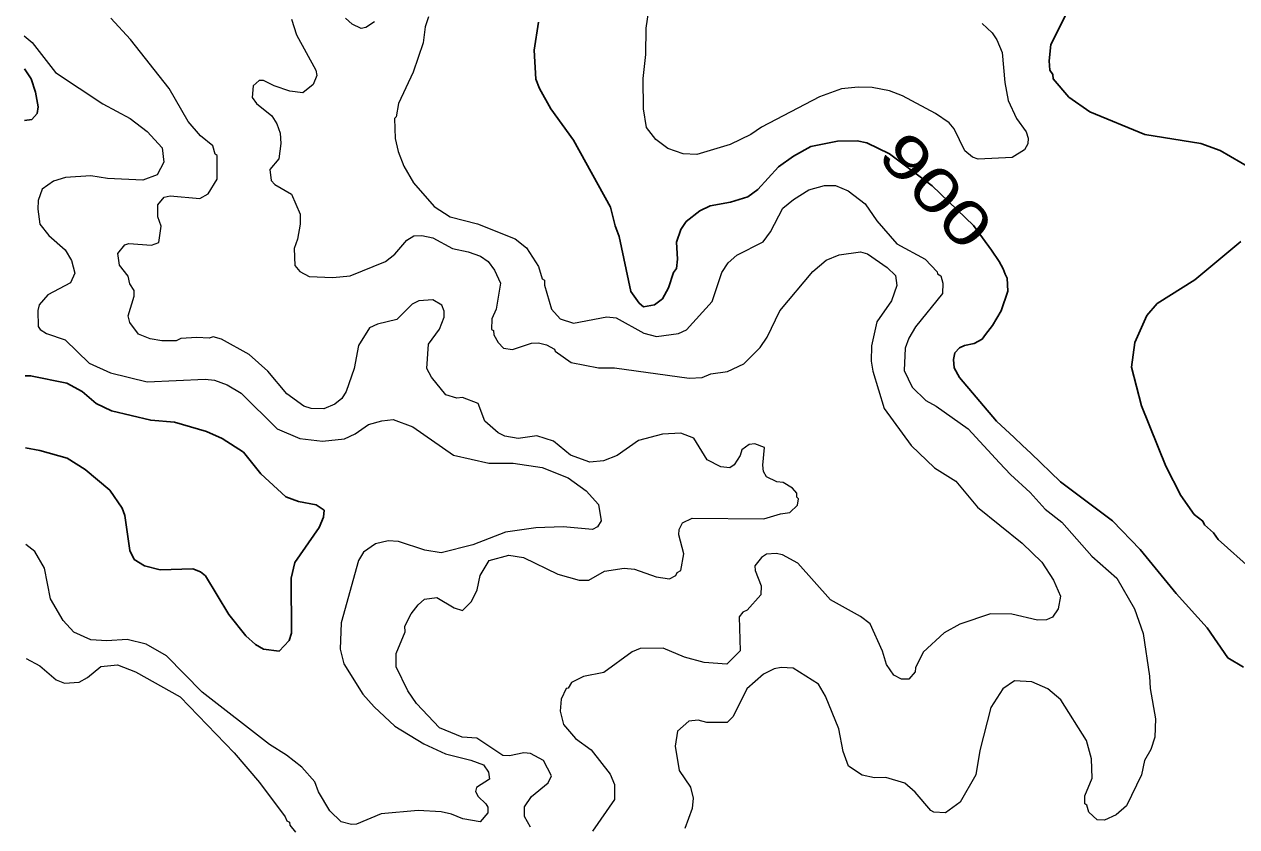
# Model space of a CAD drawing. Extents: x 447.8 to 473.9, y 7733.1 to 7760.8.
# Drawn here: x 447.8 to 450.027, y 7751.874 to 7753.347 of the extents above; entities that cross this region are included whole.
import ezdxf
from ezdxf.enums import TextEntityAlignment as Align

# ---------------------------------------------------------------- set-up
doc = ezdxf.new("R2010")
doc.units = 0
doc.header["$LTSCALE"] = 0.032
doc.layers.add('1', color=7, linetype='Continuous', lineweight=25)
doc.layers.add('2', color=7, linetype='Continuous', lineweight=13)
doc.layers.add('61', color=7, linetype='Continuous')

msp = doc.modelspace()

# ---------------------------------------------------------------- linework, layer by layer
at = {"layer": '1'}
for points in [[(449.006, 7752.9704), (448.9979, 7752.9469), (449.0001, 7752.9156), (448.9978, 7752.8986), (448.9927, 7752.891), (448.9832, 7752.8632), (448.9722, 7752.843), (448.9578, 7752.832), (448.9373, 7752.8283), (448.9292, 7752.835), (448.9144, 7752.8563), (448.893, 7752.9574), (448.8851, 7752.9771), (448.8767, 7753.011), (448.8088, 7753.1341), (448.7674, 7753.1915), (448.7463, 7753.2288), (448.7396, 7753.2459), (448.7366, 7753.2995), (448.7445, 7753.3506)], [(449.7143, 7753.367), (449.6856, 7753.3097), (449.6824, 7753.2795), (449.6838, 7753.2626), (449.6894, 7753.2547), (449.69, 7753.247), (449.7186, 7753.2129), (449.7574, 7753.1859), (449.8584, 7753.1443), (449.961, 7753.1281), (449.9962, 7753.1154), (450.0534, 7753.0822)], [(447.8004, 7753.2649), (447.813, 7753.2467), (447.8211, 7753.2223), (447.8255, 7753.1952), (447.8241, 7753.1834), (447.8139, 7753.1723), (447.8007, 7753.1703)], [(450.0395, 7752.1663), (450.0105, 7752.1837), (449.9723, 7752.2385), (449.9154, 7752.3019), (449.8496, 7752.3829), (449.7988, 7752.4353), (449.7035, 7752.5066), (449.6487, 7752.5596), (449.6336, 7752.5738), (449.618, 7752.5881), (449.5859, 7752.6185), (449.518, 7752.6982), (449.5077, 7752.7164), (449.5066, 7752.7313), (449.5092, 7752.7438), (449.518, 7752.7526), (449.5269, 7752.7569), (449.5447, 7752.7611), (449.5592, 7752.769), (449.5652, 7752.7774), (449.5782, 7752.794), (449.5945, 7752.8211), (449.6062, 7752.8572), (449.6054, 7752.8808), (449.6017, 7752.8881), (449.5981, 7752.8979), (449.5903, 7752.9115), (449.5767, 7752.9322), (449.5433, 7752.9776), (449.4673, 7753.05), (449.3894, 7753.1093), (449.3477, 7753.1294), (449.33, 7753.1328), (449.2936, 7753.132), (449.2447, 7753.1224), (449.2129, 7753.105), (449.1851, 7753.0852), (449.1472, 7753.0434), (449.129, 7753.0301)], [(449.129, 7753.0301), (449.097, 7753.0202), (449.06, 7753.0133), (449.0406, 7753.0041), (449.0156, 7752.9847), (449.006, 7752.9704)], [(450.0342, 7752.9482), (449.9499, 7752.8777), (449.8806, 7752.834), (449.862, 7752.8122), (449.8398, 7752.7628), (449.8339, 7752.7172), (449.8517, 7752.6464), (449.8968, 7752.5357), (449.9242, 7752.4817), (449.9484, 7752.4471), (449.9644, 7752.4347), (449.9678, 7752.4276), (449.984, 7752.4133), (449.9926, 7752.401), (450.0559, 7752.3449)], [(447.8025, 7752.5693), (447.8289, 7752.5642), (447.8788, 7752.5501), (447.912, 7752.5293), (447.9573, 7752.4916), (447.98, 7752.4588), (447.9847, 7752.4448), (447.9943, 7752.3806), (448.0021, 7752.3645), (448.0213, 7752.3526), (448.05, 7752.345), (448.1096, 7752.3473), (448.1239, 7752.3417), (448.1329, 7752.3341), (448.1758, 7752.2634), (448.2069, 7752.2244), (448.2249, 7752.2082), (448.2395, 7752.1999), (448.2685, 7752.1961), (448.2865, 7752.2155), (448.2907, 7752.2287), (448.2901, 7752.3301), (448.2974, 7752.3587), (448.3421, 7752.4227), (448.35, 7752.4419), (448.3509, 7752.4548), (448.336, 7752.4649), (448.3036, 7752.4708), (448.2807, 7752.4794), (448.2349, 7752.5218), (448.2026, 7752.5613), (448.1638, 7752.5864), (448.135, 7752.5993), (448.0764, 7752.6166), (448.0324, 7752.6199), (447.9602, 7752.6369), (447.9324, 7752.6507), (447.9068, 7752.6727), (447.8783, 7752.6879), (447.8118, 7752.7016), (447.8021, 7752.7016)]]:
    msp.add_lwpolyline(points, dxfattribs=at)
at = {"layer": '2'}
for points in [[(449.5596, 7753.3484), (449.5779, 7753.3311), (449.5865, 7753.3182), (449.596, 7753.2953), (449.6007, 7753.2403), (449.6069, 7753.2069), (449.6224, 7753.174), (449.6403, 7753.1493), (449.6438, 7753.1378), (449.6431, 7753.1274), (449.6369, 7753.1165), (449.6145, 7753.1022), (449.5523, 7753.0993), (449.5416, 7753.1032), (449.5274, 7753.1146), (449.508, 7753.1547), (449.4989, 7753.1657), (449.4734, 7753.1832), (449.4133, 7753.2153), (449.3894, 7753.2246), (449.3573, 7753.2306), (449.3318, 7753.2315), (449.3009, 7753.2282), (449.2607, 7753.2137), (449.1539, 7753.158), (449.1346, 7753.1445), (449.0966, 7753.1262), (449.0352, 7753.1076), (449.0103, 7753.1089), (448.982, 7753.1191), (448.9602, 7753.1351), (448.9431, 7753.1576), (448.9375, 7753.1918), (448.9369, 7753.2471), (448.9417, 7753.2916), (448.9426, 7753.34), (448.9648, 7753.4923)], [(449.1182, 7752.5659), (449.1149, 7752.5553), (449.1041, 7752.5378), (449.0961, 7752.5326), (449.0796, 7752.5342), (449.0545, 7752.5473), (449.0297, 7752.5869), (449.0062, 7752.5965), (448.9725, 7752.5943), (448.9284, 7752.5826), (448.889, 7752.5555), (448.864, 7752.5452), (448.8386, 7752.543), (448.8031, 7752.5559), (448.7723, 7752.5818), (448.7415, 7752.5911), (448.7073, 7752.5863), (448.6826, 7752.5909), (448.6703, 7752.5968), (448.6462, 7752.618), (448.6336, 7752.6504), (448.6051, 7752.6614), (448.5948, 7752.6603), (448.5744, 7752.6666), (448.5484, 7752.699), (448.5394, 7752.7149), (448.5426, 7752.7597), (448.5627, 7752.7869), (448.5713, 7752.8091), (448.5713, 7752.8202), (448.5672, 7752.8315), (448.5505, 7752.8411), (448.5246, 7752.8393), (448.5124, 7752.8331), (448.4845, 7752.8049), (448.449, 7752.7966), (448.4344, 7752.7897), (448.414, 7752.7571), (448.4062, 7752.7148), (448.3916, 7752.6724), (448.3832, 7752.6601), (448.3707, 7752.6492), (448.3501, 7752.6408), (448.3273, 7752.6416), (448.3135, 7752.6458), (448.2823, 7752.6685), (448.2473, 7752.7099), (448.2133, 7752.7407), (448.1625, 7752.7689), (448.1469, 7752.7728), (448.1398, 7752.7706), (448.1173, 7752.7721), (448.0878, 7752.7697), (448.0792, 7752.7658), (448.0528, 7752.7658), (448.0314, 7752.7693), (448.0103, 7752.7779), (447.9943, 7752.7995), (447.9912, 7752.8115), (448.0022, 7752.8476), (448.0022, 7752.8583), (447.9943, 7752.8703), (447.9908, 7752.8847), (447.9753, 7752.9046), (447.9719, 7752.9261), (447.9848, 7752.9421), (447.9921, 7752.9446), (448.0337, 7752.9414), (448.0471, 7752.9464), (448.0518, 7752.9761), (448.0456, 7752.9931), (448.0455, 7753.0155), (448.0569, 7753.0294), (448.0683, 7753.0318), (448.1224, 7753.0271), (448.1379, 7753.0355), (448.1545, 7753.0623), (448.1545, 7753.106), (448.1507, 7753.1086), (448.1464, 7753.1238), (448.1238, 7753.142), (448.1015, 7753.1684), (448.0665, 7753.2287), (447.9956, 7753.3191), (447.9592, 7753.3579)], [(448.2909, 7753.356), (448.3002, 7753.3275), (448.3356, 7753.2627), (448.3373, 7753.2531), (448.3305, 7753.2366), (448.3116, 7753.2211), (448.2882, 7753.2241), (448.2593, 7753.2336), (448.2397, 7753.2437), (448.2315, 7753.2438), (448.2209, 7753.2341), (448.2187, 7753.2127), (448.227, 7753.2015), (448.2549, 7753.1791), (448.2639, 7753.1643), (448.27, 7753.147), (448.2715, 7753.1281), (448.2676, 7753.1)], [(448.4434, 7753.3512), (448.4273, 7753.3407), (448.4187, 7753.339), (448.4025, 7753.3469), (448.3904, 7753.3582)], [(448.5425, 7753.3606), (448.5363, 7753.342), (448.5329, 7753.3127), (448.5143, 7753.2592), (448.4873, 7753.2015), (448.4831, 7753.1772), (448.48, 7753.1742), (448.4813, 7753.1373), (448.4866, 7753.1133), (448.4972, 7753.0862), (448.5148, 7753.0558), (448.5529, 7753.0126), (448.5823, 7752.9935), (448.6327, 7752.9806), (448.7019, 7752.9529), (448.7227, 7752.9366), (448.7444, 7752.902), (448.7511, 7752.8797), (448.7556, 7752.8768), (448.7559, 7752.8677), (448.7683, 7752.8241), (448.7844, 7752.8061), (448.809, 7752.7979), (448.8698, 7752.8098), (448.887, 7752.8082), (448.9383, 7752.7795), (448.9613, 7752.7738), (449.0014, 7752.7794), (449.0161, 7752.7859), (449.0635, 7752.838), (449.0812, 7752.8913), (449.0927, 7752.9087), (449.109, 7752.9231), (449.1574, 7752.9472), (449.1708, 7752.9658), (449.1936, 7753.0093), (449.2126, 7753.0254), (449.2413, 7753.043), (449.27, 7753.0511), (449.29, 7753.0511), (449.3134, 7753.0409)], [(447.8002, 7753.3254), (447.815, 7753.3135), (447.8574, 7753.2586), (447.9448, 7753.201), (447.9948, 7753.1742), (448.0261, 7753.1499), (448.0533, 7753.1201), (448.0567, 7753.0939), (448.0444, 7753.0704), (448.0179, 7753.0607), (447.9531, 7753.064), (447.9223, 7753.0687), (447.8757, 7753.0657), (447.8537, 7753.0586), (447.8332, 7753.0444), (447.826, 7753.0235), (447.8252, 7753.0075), (447.8291, 7752.98), (447.8452, 7752.959), (447.8752, 7752.9327), (447.8869, 7752.913), (447.8933, 7752.89), (447.8849, 7752.8722), (447.8438, 7752.8501), (447.8277, 7752.8318), (447.8251, 7752.8214), (447.826, 7752.7918), (447.8295, 7752.7866), (447.8413, 7752.7793), (447.8756, 7752.7673), (447.9192, 7752.7246), (447.9589, 7752.7068), (448.0258, 7752.6903), (448.1324, 7752.6952), (448.1497, 7752.6936), (448.1731, 7752.6851), (448.1986, 7752.6697), (448.2649, 7752.6044), (448.3065, 7752.5863), (448.3479, 7752.5815), (448.3881, 7752.5855), (448.4082, 7752.5947), (448.4324, 7752.6119), (448.4569, 7752.6189), (448.478, 7752.6214), (448.5139, 7752.6077), (448.5883, 7752.5558), (448.6531, 7752.5414), (448.6979, 7752.5412), (448.7516, 7752.5331), (448.7988, 7752.5142), (448.8324, 7752.4902), (448.8549, 7752.4655), (448.8596, 7752.4351), (448.8528, 7752.4245), (448.8439, 7752.4195), (448.7899, 7752.4243), (448.7394, 7752.4226), (448.6837, 7752.4146), (448.6237, 7752.391), (448.5656, 7752.3762), (448.5358, 7752.3811), (448.4877, 7752.3971), (448.4684, 7752.3986), (448.445, 7752.3931), (448.4232, 7752.3778), (448.414, 7752.3627), (448.3823, 7752.2479), (448.3806, 7752.1998), (448.3871, 7752.1729), (448.4219, 7752.1172), (448.4428, 7752.0936), (448.481, 7752.0585), (448.534, 7752.0258), (448.5739, 7752.0077), (448.6204, 7751.9961), (448.6435, 7751.9873), (448.6529, 7751.9741), (448.6547, 7751.9607), (448.6308, 7751.9455), (448.6292, 7751.9383), (448.6339, 7751.929), (448.6481, 7751.9159), (448.6515, 7751.9093), (448.6516, 7751.8992), (448.6374, 7751.8825), (448.6057, 7751.8882), (448.5849, 7751.8966), (448.5656, 7751.9007), (448.5234, 7751.9033), (448.4559, 7751.8976), (448.4101, 7751.8785), (448.4011, 7751.8777), (448.3825, 7751.8824), (448.3612, 7751.9027)], [(448.2676, 7753.1), (448.2511, 7753.0803), (448.2538, 7753.0598), (448.2606, 7753.0526), (448.2907, 7753.035), (448.3067, 7752.9984)], [(449.3134, 7753.0409), (449.3445, 7753.017), (449.3662, 7752.9862), (449.4024, 7752.944), (449.4547, 7752.9156), (449.4769, 7752.8924)], [(448.3067, 7752.9984), (448.3068, 7752.9802), (448.3021, 7752.9521), (448.2957, 7752.9354), (448.2973, 7752.9041), (448.3064, 7752.8928), (448.3232, 7752.8841), (448.3671, 7752.882), (448.3985, 7752.8853), (448.4635, 7752.9114), (448.4805, 7752.925), (448.5031, 7752.9508), (448.5158, 7752.9588), (448.5306, 7752.959), (448.5505, 7752.9549), (448.5868, 7752.9352), (448.6156, 7752.9294), (448.638, 7752.9212), (448.6523, 7752.9116), (448.6635, 7752.8956), (448.6746, 7752.8717), (448.6668, 7752.8237), (448.6591, 7752.8063), (448.658, 7752.7865), (448.6618, 7752.7848), (448.6628, 7752.7765), (448.6707, 7752.7624), (448.6804, 7752.7522), (448.6971, 7752.7498), (448.7319, 7752.7617), (448.7445, 7752.762), (448.7595, 7752.7581), (448.774, 7752.7504), (448.7751, 7752.7467), (448.8048, 7752.7257), (448.8545, 7752.7161), (448.8842, 7752.716), (449.0212, 7752.6969), (449.0449, 7752.6985), (449.0613, 7752.705), (449.0918, 7752.7095), (449.1215, 7752.7234), (449.1519, 7752.7532), (449.1645, 7752.7722), (449.1875, 7752.8211), (449.2485, 7752.893), (449.2728, 7752.914), (449.2969, 7752.9237), (449.336, 7752.9291), (449.349, 7752.9253), (449.3847, 7752.9006), (449.4001, 7752.8858), (449.4025, 7752.8674), (449.3927, 7752.8389), (449.3658, 7752.8007), (449.356, 7752.7566), (449.3554, 7752.7285), (449.3585, 7752.71), (449.3797, 7752.6417), (449.4289, 7752.5736), (449.4721, 7752.5327), (449.5113, 7752.5079), (449.5509, 7752.4604), (449.6329, 7752.3943), (449.6691, 7752.3596), (449.6903, 7752.3265), (449.7033, 7752.2968), (449.6991, 7752.2736), (449.6886, 7752.2584), (449.6775, 7752.2536), (449.6612, 7752.2528), (449.6137, 7752.2639), (449.5746, 7752.2647), (449.5183, 7752.2456), (449.4894, 7752.2297), (449.4509, 7752.1944), (449.4371, 7752.1653), (449.4362, 7752.1583), (449.4245, 7752.1446), (449.4115, 7752.1446), (449.3969, 7752.1517), (449.3839, 7752.1717), (449.3764, 7752.196), (449.3538, 7752.2462), (449.336, 7752.2599), (449.281, 7752.2901), (449.221, 7752.3577), (449.1929, 7752.3731), (449.1811, 7752.3753), (449.1634, 7752.3738), (449.1544, 7752.3682), (449.1421, 7752.3525), (449.1422, 7752.3438), (449.1533, 7752.3157), (449.1532, 7752.2994)], [(449.4769, 7752.8924), (449.4774, 7752.8885), (449.4837, 7752.8853), (449.4874, 7752.8719), (449.4866, 7752.8525), (449.4372, 7752.7917), (449.4244, 7752.7708), (449.418, 7752.752), (449.4163, 7752.7113), (449.4309, 7752.6807), (449.4557, 7752.6562), (449.4749, 7752.6459), (449.5335, 7752.6044), (449.5912, 7752.5418), (449.6113, 7752.5202), (449.6473, 7752.4873), (449.6752, 7752.4566), (449.7059, 7752.4329), (449.7609, 7752.3705), (449.8064, 7752.33), (449.8393, 7752.2739), (449.8548, 7752.2284), (449.8667, 7752.1501), (449.8676, 7752.1274), (449.8779, 7752.072), (449.8764, 7752.0383), (449.8692, 7752.0156), (449.8572, 7751.9952), (449.8517, 7751.969), (449.8247, 7751.9117), (449.8053, 7751.8954), (449.7842, 7751.8857), (449.7706, 7751.8863), (449.755, 7751.9003), (449.7513, 7751.9133), (449.7481, 7751.9155), (449.7481, 7751.9301), (449.7613, 7751.9628), (449.76, 7751.9985), (449.7512, 7752.0318), (449.7039, 7752.1069), (449.6801, 7752.1271), (449.6506, 7752.1397), (449.6186, 7752.1413), (449.5975, 7752.127), (449.5751, 7752.0927), (449.5549, 7752.0135), (449.5475, 7751.9688), (449.519, 7751.9187), (449.492, 7751.8993), (449.4709, 7751.9005), (449.4654, 7751.9032), (449.4362, 7751.9369), (449.4174, 7751.9538), (449.3825, 7751.9641), (449.3614, 7751.9634), (449.3388, 7751.9683), (449.314, 7751.985), (449.3041, 7752.0119), (449.2961, 7752.0536), (449.2719, 7752.1132), (449.2585, 7752.1353), (449.2123, 7752.1646), (449.1902, 7752.1661), (449.1776, 7752.1633), (449.1579, 7752.1537), (449.1269, 7752.1269), (449.102, 7752.0757), (449.0913, 7752.0652), (449.0535, 7752.0652), (449.0378, 7752.0692), (449.0206, 7752.0675), (448.9997, 7752.049), (448.9955, 7752.0215), (449.0027, 7751.9766), (449.0235, 7751.9462), (449.0289, 7751.926), (449.0267, 7751.9071), (449.0136, 7751.8703)], [(449.1581, 7752.5256), (449.1566, 7752.5374), (449.1597, 7752.5698), (449.1421, 7752.5765), (449.1315, 7752.5752), (449.1182, 7752.5659)], [(448.7299, 7751.8728), (448.7189, 7751.8924), (448.7189, 7751.91), (448.7319, 7751.9292), (448.7621, 7751.9545), (448.7683, 7751.9672), (448.754, 7751.9954), (448.7298, 7752.0082), (448.7179, 7752.009), (448.6916, 7752.0035), (448.6791, 7752.0043), (448.6313, 7752.036), (448.6047, 7752.038), (448.5626, 7752.0549), (448.5205, 7752.0998), (448.5047, 7752.1232), (448.4835, 7752.1671), (448.4832, 7752.1914), (448.4999, 7752.2313), (448.4993, 7752.2416), (448.5108, 7752.2643), (448.5234, 7752.281), (448.5353, 7752.2914), (448.5578, 7752.2944), (448.5898, 7752.2755), (448.6048, 7752.2707), (448.6213, 7752.287), (448.632, 7752.3086), (448.6373, 7752.3348), (448.6539, 7752.3623), (448.6904, 7752.372), (448.717, 7752.3681), (448.7801, 7752.3374), (448.8195, 7752.3265), (448.8372, 7752.3265), (448.8658, 7752.3429), (448.9021, 7752.3482), (448.9212, 7752.3465), (448.9605, 7752.3326), (448.9849, 7752.329), (448.997, 7752.3347), (448.9995, 7752.3401), (449.0058, 7752.3443), (449.0114, 7752.3745), (449.0026, 7752.4095), (449.0027, 7752.4191), (449.0089, 7752.4314), (449.0266, 7752.4402), (449.1585, 7752.4388), (449.1892, 7752.4484), (449.2064, 7752.4506), (449.2203, 7752.4641), (449.2221, 7752.4754), (449.2191, 7752.4787), (449.2189, 7752.4858), (449.211, 7752.4955), (449.1942, 7752.5059), (449.1821, 7752.5069), (449.1634, 7752.5162), (449.1581, 7752.5256)], [(448.2504, 7752.0246), (448.1269, 7752.1208), (448.0613, 7752.1872), (448.024, 7752.209), (447.9889, 7752.2175), (447.9519, 7752.2151), (447.9223, 7752.2167), (447.8912, 7752.2307), (447.8714, 7752.2524), (447.8486, 7752.2922), (447.8371, 7752.3486), (447.8197, 7752.379), (447.8031, 7752.3918)], [(449.1532, 7752.2994), (449.1279, 7752.2715), (449.1197, 7752.2678), (449.1133, 7752.2588), (449.1147, 7752.1965), (449.0906, 7752.1723)], [(449.0906, 7752.1723), (449.0488, 7752.1751), (449.0129, 7752.1852), (448.9737, 7752.2014), (448.9313, 7752.2006), (448.9169, 7752.195), (448.8648, 7752.157), (448.8275, 7752.1492), (448.8049, 7752.1382), (448.7993, 7752.1283), (448.7957, 7752.1274), (448.786, 7752.1078), (448.7845, 7752.0861), (448.7904, 7752.0615), (448.8124, 7752.0358), (448.8412, 7752.0149), (448.8765, 7751.9699), (448.8839, 7751.951), (448.8839, 7751.9236), (448.844, 7751.8653)], [(447.8037, 7752.1826), (447.8286, 7752.1691), (447.8587, 7752.1435), (447.8741, 7752.1374), (447.9012, 7752.139), (447.9162, 7752.1474), (447.9408, 7752.1678), (447.9713, 7752.1706), (448.0045, 7752.1578), (448.0866, 7752.1121), (448.1856, 7752.0093), (448.2321, 7751.9548), (448.2796, 7751.8919), (448.2826, 7751.8846), (448.2874, 7751.8817), (448.288, 7751.8764), (448.2982, 7751.8636)], [(448.3612, 7751.9027), (448.3406, 7751.9378), (448.3341, 7751.9561), (448.3097, 7751.9829), (448.2818, 7752.0052), (448.2504, 7752.0246)]]:
    msp.add_lwpolyline(points, dxfattribs=at)

# ---------------------------------------------------------------- texts
at = {"layer": '61', "width": 1.35}
msp.add_text('900', height=0.08, rotation=312.511, dxfattribs=at).set_placement((449.4454, 7753.0147), align=Align.CENTER)

doc.saveas('drawing.dxf')
